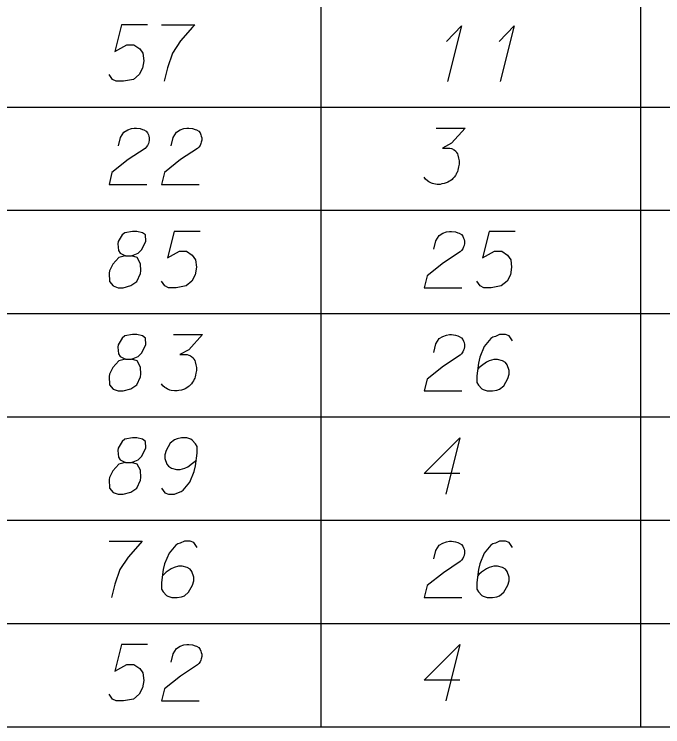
# Model space of a CAD drawing. Extents: x 2074207 to 2076812, y 516372 to 523312.
# Drawn here: x 2076678.5 to 2076733.8, y 520149.2 to 520209.9 of the extents above; entities that cross this region are included whole.
import ezdxf

# ---------------------------------------------------------------- set-up
doc = ezdxf.new("R2010")
doc.units = 0
for name, color, linetype in [('Prop DirtTable_ Soil Test Results - Outline (Major)', 7, 'Continuous'), ('Prop DirtTable_ Soil Test Results - Outline (Minor)', 7, 'Continuous'), ('Prop DirtTable_ Soil Test Results - Tx (Sample Data)', 7, 'Continuous')]:
    doc.layers.add(name, color=color, linetype=linetype)

msp = doc.modelspace()

# ---------------------------------------------------------------- linework, layer by layer
at = {"layer": 'Prop DirtTable_ Soil Test Results - Outline (Major)'}
msp.add_line((2076260.609, 520149.201), (2076811.903, 520149.201), dxfattribs=at)
at = {"layer": 'Prop DirtTable_ Soil Test Results - Outline (Minor)'}
for p, q in [((2076704.671, 520210.801), (2076704.671, 520202.001)), ((2076731.93, 520210.801), (2076731.93, 520202.001)), ((2076260.609, 520202.001), (2076811.903, 520202.001)), ((2076260.609, 520202.001), (2076811.903, 520202.001)), ((2076704.671, 520202.001), (2076704.671, 520193.201)), ((2076731.93, 520202.001), (2076731.93, 520193.201)), ((2076260.609, 520193.201), (2076811.903, 520193.201)), ((2076260.609, 520193.201), (2076811.903, 520193.201)), ((2076704.671, 520193.201), (2076704.671, 520184.401)), ((2076731.93, 520193.201), (2076731.93, 520184.401)), ((2076260.609, 520184.401), (2076811.903, 520184.401)), ((2076260.609, 520184.401), (2076811.903, 520184.401)), ((2076704.671, 520184.401), (2076704.671, 520175.601)), ((2076731.93, 520184.401), (2076731.93, 520175.601)), ((2076260.609, 520175.601), (2076811.903, 520175.601)), ((2076260.609, 520175.601), (2076811.903, 520175.601)), ((2076704.671, 520175.601), (2076704.671, 520166.801)), ((2076731.93, 520175.601), (2076731.93, 520166.801)), ((2076260.609, 520166.801), (2076811.903, 520166.801)), ((2076260.609, 520166.801), (2076811.903, 520166.801)), ((2076704.671, 520166.801), (2076704.671, 520158.001)), ((2076731.93, 520166.801), (2076731.93, 520158.001)), ((2076260.609, 520158.001), (2076811.903, 520158.001)), ((2076260.609, 520158.001), (2076811.903, 520158.001)), ((2076704.671, 520158.001), (2076704.671, 520149.201)), ((2076731.93, 520158.001), (2076731.93, 520149.201)), ((2076260.609, 520149.201), (2076811.903, 520149.201))]:
    msp.add_line(p, q, dxfattribs=at)
at = {"layer": 'Prop DirtTable_ Soil Test Results - Tx (Sample Data)'}
for points in [[(2076689.902, 520209.006), (2076687.68, 520209.006), (2076687.116, 520206.739), (2076688.139, 520207.306), (2076688.738, 520207.306), (2076689.232, 520206.965), (2076689.514, 520206.588), (2076689.585, 520205.945), (2076689.479, 520205.303), (2076689.197, 520204.773), (2076688.703, 520204.358), (2076687.856, 520204.206), (2076687.221, 520204.206), (2076686.904, 520204.358), (2076686.622, 520204.773)], [(2076691.102, 520209.006), (2076693.924, 520209.006), (2076693.747, 520208.817), (2076692.724, 520207.646), (2076692.019, 520206.588), (2076691.596, 520205.34), (2076691.313, 520204.206)], [(2076715.407, 520207.57), (2076716.677, 520208.931), (2076715.477, 520204.169)], [(2076719.887, 520207.57), (2076721.157, 520208.931), (2076719.957, 520204.169)], [(2076687.433, 520198.695), (2076687.609, 520199.413), (2076687.892, 520199.866), (2076688.209, 520200.055), (2076688.527, 520200.169), (2076688.774, 520200.206), (2076688.95, 520200.206), (2076689.267, 520200.169), (2076689.479, 520200.093), (2076689.585, 520200.055), (2076689.797, 520199.942), (2076689.902, 520199.791), (2076689.973, 520199.64), (2076690.008, 520199.526), (2076690.043, 520199.375), (2076690.043, 520199.186), (2076690.008, 520198.997), (2076689.973, 520198.884), (2076689.902, 520198.732), (2076689.797, 520198.581), (2076689.691, 520198.468), (2076688.244, 520197.523), (2076686.869, 520196.427), (2076686.622, 520195.406), (2076689.832, 520195.406)], [(2076691.913, 520198.695), (2076692.089, 520199.413), (2076692.372, 520199.866), (2076692.689, 520200.055), (2076693.007, 520200.169), (2076693.254, 520200.206), (2076693.43, 520200.206), (2076693.747, 520200.169), (2076693.959, 520200.093), (2076694.065, 520200.055), (2076694.277, 520199.942), (2076694.382, 520199.791), (2076694.453, 520199.64), (2076694.488, 520199.526), (2076694.523, 520199.375), (2076694.523, 520199.186), (2076694.488, 520198.997), (2076694.453, 520198.884), (2076694.382, 520198.732), (2076694.277, 520198.581), (2076694.171, 520198.468), (2076692.724, 520197.523), (2076691.349, 520196.427), (2076691.102, 520195.406), (2076694.312, 520195.406)], [(2076714.525, 520200.206), (2076716.994, 520200.206), (2076715.83, 520198.921), (2076715.054, 520198.506), (2076715.689, 520198.506), (2076715.83, 520198.468), (2076715.9, 520198.43), (2076715.971, 520198.392), (2076716.042, 520198.354), (2076716.183, 520198.241), (2076716.253, 520198.128), (2076716.324, 520198.014), (2076716.359, 520197.901), (2076716.43, 520197.636), (2076716.465, 520197.41), (2076716.465, 520197.296), (2076716.465, 520197.145), (2076716.43, 520196.918), (2076716.394, 520196.767), (2076716.359, 520196.616), (2076716.324, 520196.503), (2076716.289, 520196.427), (2076716.253, 520196.351), (2076716.218, 520196.276), (2076716.147, 520196.162), (2076716.042, 520196.011), (2076715.936, 520195.898), (2076715.865, 520195.822), (2076715.759, 520195.747), (2076715.654, 520195.671), (2076715.512, 520195.595), (2076715.442, 520195.558), (2076715.195, 520195.482), (2076714.983, 520195.444), (2076714.842, 520195.406), (2076714.595, 520195.406), (2076714.313, 520195.444), (2076714.207, 520195.482), (2076714.101, 520195.52), (2076713.996, 520195.558), (2076713.89, 520195.633), (2076713.784, 520195.709), (2076713.608, 520195.86), (2076713.502, 520196.011)], [(2076688.033, 520189.328), (2076688.527, 520189.328), (2076688.668, 520189.365), (2076689.091, 520189.554), (2076689.409, 520189.857), (2076689.761, 520190.575), (2076689.726, 520191.104), (2076689.479, 520191.293), (2076688.985, 520191.406), (2076688.632, 520191.406), (2076687.962, 520191.293), (2076687.751, 520191.104), (2076687.398, 520190.537), (2076687.363, 520190.348), (2076687.433, 520189.781), (2076687.574, 520189.554), (2076688.033, 520189.328), (2076687.468, 520189.177), (2076686.939, 520188.61), (2076686.657, 520188.043), (2076686.622, 520187.854), (2076686.657, 520187.136), (2076686.975, 520186.758), (2076687.398, 520186.606), (2076687.821, 520186.606), (2076688.491, 520186.795), (2076688.985, 520187.136), (2076689.303, 520187.816), (2076689.338, 520188.043), (2076689.303, 520188.647), (2076689.02, 520189.177), (2076688.527, 520189.328)], [(2076694.382, 520191.406), (2076692.16, 520191.406), (2076691.596, 520189.139), (2076692.619, 520189.706), (2076693.218, 520189.706), (2076693.712, 520189.365), (2076693.994, 520188.988), (2076694.065, 520188.345), (2076693.959, 520187.703), (2076693.677, 520187.173), (2076693.183, 520186.758), (2076692.336, 520186.606), (2076691.701, 520186.606), (2076691.384, 520186.758), (2076691.102, 520187.173)], [(2076714.313, 520189.895), (2076714.489, 520190.613), (2076714.772, 520191.066), (2076715.089, 520191.255), (2076715.407, 520191.369), (2076715.654, 520191.406), (2076715.83, 520191.406), (2076716.147, 520191.369), (2076716.359, 520191.293), (2076716.465, 520191.255), (2076716.677, 520191.142), (2076716.782, 520190.991), (2076716.853, 520190.84), (2076716.888, 520190.726), (2076716.923, 520190.575), (2076716.923, 520190.386), (2076716.888, 520190.197), (2076716.853, 520190.084), (2076716.782, 520189.932), (2076716.677, 520189.781), (2076716.571, 520189.668), (2076715.124, 520188.723), (2076713.749, 520187.627), (2076713.502, 520186.606), (2076716.712, 520186.606)], [(2076721.262, 520191.406), (2076719.04, 520191.406), (2076718.476, 520189.139), (2076719.499, 520189.706), (2076720.098, 520189.706), (2076720.592, 520189.365), (2076720.874, 520188.988), (2076720.945, 520188.345), (2076720.839, 520187.703), (2076720.557, 520187.173), (2076720.063, 520186.758), (2076719.216, 520186.606), (2076718.581, 520186.606), (2076718.264, 520186.758), (2076717.982, 520187.173)], [(2076688.033, 520180.528), (2076688.527, 520180.528), (2076688.668, 520180.565), (2076689.091, 520180.754), (2076689.409, 520181.057), (2076689.761, 520181.775), (2076689.726, 520182.304), (2076689.479, 520182.493), (2076688.985, 520182.606), (2076688.632, 520182.606), (2076687.962, 520182.493), (2076687.751, 520182.304), (2076687.398, 520181.737), (2076687.363, 520181.548), (2076687.433, 520180.981), (2076687.574, 520180.754), (2076688.033, 520180.528), (2076687.468, 520180.377), (2076686.939, 520179.81), (2076686.657, 520179.243), (2076686.622, 520179.054), (2076686.657, 520178.336), (2076686.975, 520177.958), (2076687.398, 520177.806), (2076687.821, 520177.806), (2076688.491, 520177.995), (2076688.985, 520178.336), (2076689.303, 520179.016), (2076689.338, 520179.243), (2076689.303, 520179.847), (2076689.02, 520180.377), (2076688.527, 520180.528)], [(2076692.125, 520182.606), (2076694.594, 520182.606), (2076693.43, 520181.321), (2076692.654, 520180.906), (2076693.289, 520180.906), (2076693.43, 520180.868), (2076693.5, 520180.83), (2076693.571, 520180.792), (2076693.642, 520180.754), (2076693.783, 520180.641), (2076693.853, 520180.528), (2076693.924, 520180.414), (2076693.959, 520180.301), (2076694.03, 520180.036), (2076694.065, 520179.81), (2076694.065, 520179.696), (2076694.065, 520179.545), (2076694.03, 520179.318), (2076693.994, 520179.167), (2076693.959, 520179.016), (2076693.924, 520178.903), (2076693.889, 520178.827), (2076693.853, 520178.751), (2076693.818, 520178.676), (2076693.747, 520178.562), (2076693.642, 520178.411), (2076693.536, 520178.298), (2076693.465, 520178.222), (2076693.359, 520178.147), (2076693.254, 520178.071), (2076693.112, 520177.995), (2076693.042, 520177.958), (2076692.795, 520177.882), (2076692.583, 520177.844), (2076692.442, 520177.806), (2076692.195, 520177.806), (2076691.913, 520177.844), (2076691.807, 520177.882), (2076691.701, 520177.92), (2076691.596, 520177.958), (2076691.49, 520178.033), (2076691.384, 520178.109), (2076691.208, 520178.26), (2076691.102, 520178.411)], [(2076714.313, 520181.095), (2076714.489, 520181.813), (2076714.772, 520182.266), (2076715.089, 520182.455), (2076715.407, 520182.569), (2076715.654, 520182.606), (2076715.83, 520182.606), (2076716.147, 520182.569), (2076716.359, 520182.493), (2076716.465, 520182.455), (2076716.677, 520182.342), (2076716.782, 520182.191), (2076716.853, 520182.04), (2076716.888, 520181.926), (2076716.923, 520181.775), (2076716.923, 520181.586), (2076716.888, 520181.397), (2076716.853, 520181.284), (2076716.782, 520181.132), (2076716.677, 520180.981), (2076716.571, 520180.868), (2076715.124, 520179.923), (2076713.749, 520178.827), (2076713.502, 520177.806), (2076716.712, 520177.806)], [(2076721.015, 520182.077), (2076720.733, 520182.493), (2076720.416, 520182.606), (2076719.922, 520182.606), (2076719.569, 520182.455), (2076719.358, 520182.38), (2076719.181, 520182.266), (2076718.617, 520181.586), (2076718.229, 520180.679), (2076718.123, 520180.188), (2076717.982, 520179.091), (2076717.982, 520178.525), (2076718.123, 520178.298), (2076718.405, 520177.995), (2076718.511, 520177.92), (2076718.864, 520177.806), (2076719.322, 520177.806), (2076719.675, 520177.882), (2076719.922, 520177.958), (2076720.275, 520178.26), (2076720.627, 520178.865), (2076720.733, 520179.243), (2076720.733, 520179.545), (2076720.557, 520180.036), (2076720.416, 520180.225), (2076720.169, 520180.377), (2076719.746, 520180.49), (2076719.428, 520180.49), (2076719.04, 520180.377), (2076718.793, 520180.263), (2076718.37, 520179.961), (2076718.158, 520179.772), (2076718.052, 520179.658)], [(2076688.033, 520171.728), (2076688.527, 520171.728), (2076688.668, 520171.765), (2076689.091, 520171.954), (2076689.409, 520172.257), (2076689.761, 520172.975), (2076689.726, 520173.504), (2076689.479, 520173.693), (2076688.985, 520173.806), (2076688.632, 520173.806), (2076687.962, 520173.693), (2076687.751, 520173.504), (2076687.398, 520172.937), (2076687.363, 520172.748), (2076687.433, 520172.181), (2076687.574, 520171.954), (2076688.033, 520171.728), (2076687.468, 520171.577), (2076686.939, 520171.01), (2076686.657, 520170.443), (2076686.622, 520170.254), (2076686.657, 520169.536), (2076686.975, 520169.158), (2076687.398, 520169.006), (2076687.821, 520169.006), (2076688.491, 520169.195), (2076688.985, 520169.536), (2076689.303, 520170.216), (2076689.338, 520170.443), (2076689.303, 520171.047), (2076689.02, 520171.577), (2076688.527, 520171.728)], [(2076691.102, 520169.536), (2076691.384, 520169.12), (2076691.701, 520169.006), (2076692.195, 520169.006), (2076692.548, 520169.158), (2076692.76, 520169.233), (2076692.936, 520169.347), (2076693.5, 520170.027), (2076693.889, 520170.934), (2076693.994, 520171.425), (2076694.135, 520172.521), (2076694.135, 520173.088), (2076693.994, 520173.315), (2076693.712, 520173.617), (2076693.606, 520173.693), (2076693.254, 520173.806), (2076692.795, 520173.806), (2076692.442, 520173.731), (2076692.195, 520173.655), (2076691.843, 520173.353), (2076691.49, 520172.748), (2076691.384, 520172.37), (2076691.384, 520172.068), (2076691.56, 520171.577), (2076691.701, 520171.388), (2076691.948, 520171.236), (2076692.372, 520171.123), (2076692.689, 520171.123), (2076693.077, 520171.236), (2076693.324, 520171.35), (2076693.747, 520171.652), (2076693.959, 520171.841), (2076694.065, 520171.954)], [(2076716.535, 520170.783), (2076713.502, 520170.783), (2076716.535, 520173.806), (2076715.336, 520169.006)], [(2076686.622, 520165.006), (2076689.444, 520165.006), (2076689.267, 520164.817), (2076688.244, 520163.646), (2076687.539, 520162.588), (2076687.116, 520161.34), (2076686.833, 520160.206)], [(2076694.135, 520164.477), (2076693.853, 520164.893), (2076693.536, 520165.006), (2076693.042, 520165.006), (2076692.689, 520164.855), (2076692.478, 520164.78), (2076692.301, 520164.666), (2076691.737, 520163.986), (2076691.349, 520163.079), (2076691.243, 520162.588), (2076691.102, 520161.491), (2076691.102, 520160.925), (2076691.243, 520160.698), (2076691.525, 520160.395), (2076691.631, 520160.32), (2076691.984, 520160.206), (2076692.442, 520160.206), (2076692.795, 520160.282), (2076693.042, 520160.358), (2076693.395, 520160.66), (2076693.747, 520161.265), (2076693.853, 520161.643), (2076693.853, 520161.945), (2076693.677, 520162.436), (2076693.536, 520162.625), (2076693.289, 520162.777), (2076692.866, 520162.89), (2076692.548, 520162.89), (2076692.16, 520162.777), (2076691.913, 520162.663), (2076691.49, 520162.361), (2076691.278, 520162.172), (2076691.172, 520162.058)], [(2076714.313, 520163.495), (2076714.489, 520164.213), (2076714.772, 520164.666), (2076715.089, 520164.855), (2076715.407, 520164.969), (2076715.654, 520165.006), (2076715.83, 520165.006), (2076716.147, 520164.969), (2076716.359, 520164.893), (2076716.465, 520164.855), (2076716.677, 520164.742), (2076716.782, 520164.591), (2076716.853, 520164.44), (2076716.888, 520164.326), (2076716.923, 520164.175), (2076716.923, 520163.986), (2076716.888, 520163.797), (2076716.853, 520163.684), (2076716.782, 520163.532), (2076716.677, 520163.381), (2076716.571, 520163.268), (2076715.124, 520162.323), (2076713.749, 520161.227), (2076713.502, 520160.206), (2076716.712, 520160.206)], [(2076721.015, 520164.477), (2076720.733, 520164.893), (2076720.416, 520165.006), (2076719.922, 520165.006), (2076719.569, 520164.855), (2076719.358, 520164.78), (2076719.181, 520164.666), (2076718.617, 520163.986), (2076718.229, 520163.079), (2076718.123, 520162.588), (2076717.982, 520161.491), (2076717.982, 520160.925), (2076718.123, 520160.698), (2076718.405, 520160.395), (2076718.511, 520160.32), (2076718.864, 520160.206), (2076719.322, 520160.206), (2076719.675, 520160.282), (2076719.922, 520160.358), (2076720.275, 520160.66), (2076720.627, 520161.265), (2076720.733, 520161.643), (2076720.733, 520161.945), (2076720.557, 520162.436), (2076720.416, 520162.625), (2076720.169, 520162.777), (2076719.746, 520162.89), (2076719.428, 520162.89), (2076719.04, 520162.777), (2076718.793, 520162.663), (2076718.37, 520162.361), (2076718.158, 520162.172), (2076718.052, 520162.058)], [(2076689.902, 520156.206), (2076687.68, 520156.206), (2076687.116, 520153.939), (2076688.139, 520154.506), (2076688.738, 520154.506), (2076689.232, 520154.165), (2076689.514, 520153.788), (2076689.585, 520153.145), (2076689.479, 520152.503), (2076689.197, 520151.973), (2076688.703, 520151.558), (2076687.856, 520151.406), (2076687.221, 520151.406), (2076686.904, 520151.558), (2076686.622, 520151.973)], [(2076691.913, 520154.695), (2076692.089, 520155.413), (2076692.372, 520155.866), (2076692.689, 520156.055), (2076693.007, 520156.169), (2076693.254, 520156.206), (2076693.43, 520156.206), (2076693.747, 520156.169), (2076693.959, 520156.093), (2076694.065, 520156.055), (2076694.277, 520155.942), (2076694.382, 520155.791), (2076694.453, 520155.64), (2076694.488, 520155.526), (2076694.523, 520155.375), (2076694.523, 520155.186), (2076694.488, 520154.997), (2076694.453, 520154.884), (2076694.382, 520154.732), (2076694.277, 520154.581), (2076694.171, 520154.468), (2076692.724, 520153.523), (2076691.349, 520152.427), (2076691.102, 520151.406), (2076694.312, 520151.406)], [(2076716.535, 520153.183), (2076713.502, 520153.183), (2076716.535, 520156.206), (2076715.336, 520151.406)]]:
    msp.add_lwpolyline(points, dxfattribs=at)

doc.saveas('drawing.dxf')
